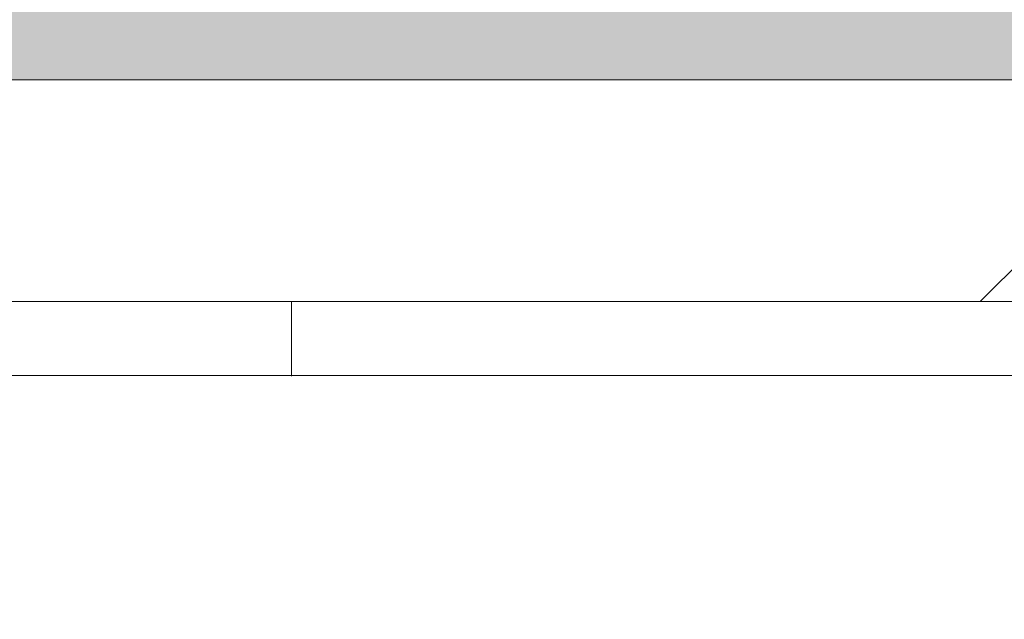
# Model space of a CAD drawing. Header units: millimetres. Extents: x 5980700 to 6194397, y -12939 to 2351883.
# Tile 358 of 587: x 6092158 to 6092225, y -1927 to -1887. Entities that reach past the tile are written whole.
import ezdxf

# ---------------------------------------------------------------- set-up
doc = ezdxf.new("R2010")
doc.units = ezdxf.units.MM
for name, color, linetype, lineweight in [('A-FLOR-PATT', 8, 'Continuous', 18), ('A-WALL', 113, 'Continuous', 18), ('A-WALL-PATT', 111, 'Continuous', 25), ('P-SANR-FIXT', 6, 'Continuous', 9)]:
    doc.layers.add(name, color=color, linetype=linetype, lineweight=lineweight)

# ---------------------------------------------------------------- blocks, each defined once
blk = doc.blocks.new('Blks_Banh_Lavatório de Canto com Barras - Único-3074266-PLANTA DE CAIMENTO DE PISOS - 1 PAV_')
at = {"layer": 'P-SANR-FIXT', "color": 133, "lineweight": 5}
blk.add_line((91.92388155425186, -91.92388155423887), (8.4852813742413, -8.485281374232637), dxfattribs=at)
blk = doc.blocks.new('BE-PMSa-MOD-ARQ-CONEXAODOFUTURO-EX-000-R_rvt-2-PLANTA DE CAIMENTO DE PISOS - 1 PAV_')
at = {"layer": 'A-FLOR-PATT', "lineweight": 5}
h = blk.add_hatch(dxfattribs=at)
h.set_pattern_fill('FP_143', color=71, style=0, pattern_type=2)
h.set_pattern_definition([(0, (976.385, -2803.341), (0, 450), []), (90, (976.385, -2803.341), (-450, 2.755455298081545e-14), [])])
h.paths.add_polyline_path([(-122.4555485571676, -1922.841005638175), (-119.9511972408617, -1916.078685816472), (-119.074944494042, -1916.232587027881), (-121.9260761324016, -1921.805990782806)])
h.paths.add_polyline_path([(169.9686422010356, -1919.844140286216), (170.0109212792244, -1916.085458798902), (171.9524321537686, -1917.255149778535), (171.8060408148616, -1919.338665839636), (171.132760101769, -1919.52388759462)])
h.paths.add_polyline_path([(-115.3143315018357, -2201.855725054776), (-115.3143315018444, -2205.585247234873), (-116.9901982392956, -2205.303342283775), (-116.5820929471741, -2202.277421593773)])
h.paths.add_polyline_path([(141.3851269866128, -3730.841005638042), (1876.385126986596, -3730.841005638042), (1876.385126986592, -1998.841794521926), (1828.38333741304, -1998.841794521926), (1828.38333741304, -1920.841005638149), (1776.385126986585, -1920.841005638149), (1776.385126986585, -1905.84100563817), (1756.385126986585, -1905.84100563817), (1756.385126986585, -1903.341005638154), (896.3851269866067, -1903.341005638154), (896.3851269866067, -1905.841005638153), (876.3851269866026, -1905.841005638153), (876.3440873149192, -1920.841005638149), (806.3851269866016, -1920.841005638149), (806.3851269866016, -1905.841005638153), (-123.6148730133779, -1905.841005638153), (-122.4555485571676, -1922.841005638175), (-121.9185837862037, -1922.841005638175), (-116.498045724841, -1912.415306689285), (-105.2636972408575, -1910.84100563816), (161.9662921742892, -1911.51087861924), (161.9662921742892, -1915.841005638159), (166.4401801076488, -1916.897609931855), (169.9686422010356, -1919.844140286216), (171.8060408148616, -1924.057933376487), (171.9524321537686, -1926.367321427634), (176.7753674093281, -1926.621512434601), (173.2447337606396, -1957.232602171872), (166.9593086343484, -1987.956459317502), (156.0868539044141, -2020.586718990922), (146.4815877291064, -2042.638362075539), (138.4961372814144, -2057.121622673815), (120.4661618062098, -2086.11015018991), (97.41502940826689, -2114.110825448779), (85.9578032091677, -2126.040719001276), (47.30147087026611, -2158.066286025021), (10.36002421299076, -2179.295976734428), (-8.154664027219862, -2187.773417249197), (-39.54952745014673, -2198.494072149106), (-61.66938411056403, -2204.19553800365), (-106.8852804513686, -2209.74107354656), (-107.6386972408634, -2205.398772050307), (-111.635679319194, -2204.61246298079), (-115.3143315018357, -2201.855725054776), (-117.3709620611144, -2197.744477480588), (-117.6386972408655, -2195.445995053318), (-122.6386972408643, -2195.445995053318), (-123.6148730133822, -3358.341005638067), (141.3851269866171, -3358.341005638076), (141.3851269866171, -3661.648389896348)])
h.paths.add_polyline_path([(1302.110458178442, -3720.199074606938), (1053.725195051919, -3719.540997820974), (1048.241718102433, -3717.270227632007), (1046.172357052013, -3712.790236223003), (1045.313960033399, -3710.199315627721), (1046.436367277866, -3583.925635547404), (1048.894447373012, -3579.84807591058), (1050.551995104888, -3577.50474081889), (1051.04057254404, -3576.32515022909), (1052.837909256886, -3574.52777019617), (1056.628456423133, -3572.145966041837), (1059.844544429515, -3571.47873038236), (1060.85397303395, -3570.667369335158), (1076.226421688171, -3569.678910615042), (1056.428800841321, -3516.439177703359), (1044.867465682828, -3472.73436356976), (1036.11651227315, -3423.104908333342), (1032.119930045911, -3368.021308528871), (1032.339914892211, -3327.704252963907), (1038.530040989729, -3268.615758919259), (1043.998340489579, -3238.797348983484), (1056.066562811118, -3192.606873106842), (1071.720450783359, -3157.063492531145), (1082.206676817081, -3140.692369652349), (1089.945959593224, -3130.542096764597), (1104.948473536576, -3114.721891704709), (1122.693262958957, -3100.179389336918), (1142.293316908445, -3087.811936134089), (1162.297337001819, -3078.173767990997), (1185.556694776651, -3070.820607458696), (1210.700894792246, -3066.609142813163), (1234.89883378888, -3065.838842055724), (1251.755414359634, -3066.905734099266), (1280.353326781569, -3073.201747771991), (1301.576869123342, -3080.949696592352), (1322.831647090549, -3091.946699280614), (1340.351340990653, -3103.809814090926), (1360.294984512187, -3122.191259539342), (1375.719287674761, -3140.908276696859), (1386.04980318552, -3157.0634925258), (1391.638824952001, -3167.775454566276), (1403.147014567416, -3197.401616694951), (1414.519626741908, -3241.963985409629), (1422.472076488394, -3292.031159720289), (1425.308464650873, -3326.766487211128), (1425.553241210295, -3377.369869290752), (1420.445588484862, -3430.668592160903), (1412.575980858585, -3474.203227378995), (1396.369931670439, -3531.261352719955), (1386.526816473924, -3557.896402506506), (1382.327829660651, -3570.166125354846), (1396.384457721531, -3570.847659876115), (1400.208316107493, -3572.772683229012), (1401.416284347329, -3573.826209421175), (1408.281429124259, -3581.403278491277), (1410.523500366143, -3585.023538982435), (1410.868582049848, -3589.345329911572), (1411.209187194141, -3590.167623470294), (1410.336471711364, -3712.858528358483), (1408.277747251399, -3717.271316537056), (1406.202866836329, -3718.859865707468), (1401.206083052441, -3720.199074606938), (1375.719287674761, -3720.199074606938)])
h.paths.add_polyline_path([(1079.15411982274, -3570.166125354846), (1068.284670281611, -3546.30065803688), (1077.104877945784, -3568.241702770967), (1078.736103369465, -3570.166125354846)])
h.paths.add_polyline_path([(1379.04726552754, -3570.166125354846), (1379.807991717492, -3570.166125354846), (1389.29782117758, -3546.788085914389), (1384.292888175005, -3557.896402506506), (1379.596512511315, -3568.881414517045)])
h.paths.add_polyline_path([(1395.687982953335, -3528.74037481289), (1403.983959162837, -3502.160082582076), (1398.625431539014, -3518.392119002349), (1395.840716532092, -3528.202313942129)])
h.paths.add_polyline_path([(1058.806070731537, -3519.43450452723), (1042.676136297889, -3454.663551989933), (1048.517228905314, -3481.944693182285), (1058.36594183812, -3518.187002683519)])
h.paths.add_polyline_path([(1412.575965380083, -3469.246171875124), (1421.592565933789, -3410.119722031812), (1419.279146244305, -3424.640499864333), (1414.273315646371, -3457.951469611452)])
h.paths.add_polyline_path([(1423.08523834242, -3392.693439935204), (1424.411979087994, -3365.746143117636), (1423.420495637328, -3377.271378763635), (1423.197319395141, -3387.53763608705)])
h.paths.add_polyline_path([(1033.350652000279, -3351.476944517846), (1035.313675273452, -3307.538711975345), (1033.351225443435, -3342.271131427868)])
h.paths.add_polyline_path([(1424.429352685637, -3330.863275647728), (1418.753483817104, -3274.322920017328), (1419.52375004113, -3284.620560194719), (1424.417798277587, -3330.754217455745)])
h.paths.add_polyline_path([(1039.881797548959, -3269.245004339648), (1048.299353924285, -3226.481814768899), (1043.046820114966, -3250.765289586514), (1041.179940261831, -3261.665498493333)])
h.paths.add_polyline_path([(1415.300335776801, -3254.133801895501), (1409.720613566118, -3227.452243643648), (1413.535838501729, -3246.702133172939), (1414.501890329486, -3250.770927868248)])
h.paths.add_polyline_path([(-112.6386972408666, -2340.841005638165), (-122.6386972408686, -2340.841005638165), (-122.6386972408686, -2280.841005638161), (-112.6386972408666, -2280.841005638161), (-110.7350294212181, -2283.160398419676), (-110.6882141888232, -2283.705750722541), (-109.2852567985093, -2286.83472830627), (-108.8132883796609, -2287.247661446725), (-108.8132883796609, -2291.974858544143), (-108.170445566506, -2297.373898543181), (-108.8132885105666, -2329.707153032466), (-109.3190173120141, -2331.290767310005), (-109.5872655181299, -2335.111515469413), (-110.6222442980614, -2337.207774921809), (-110.7260412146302, -2338.416910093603), (-109.4416491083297, -2339.024390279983)])
h.paths.add_polyline_path([(-106.6416697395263, -2331.689160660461), (-106.6416697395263, -2289.992850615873), (-96.45730225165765, -2294.991005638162), (-22.84847275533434, -2295.929221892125), (-18.88887932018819, -2297.081200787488), (-16.94420813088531, -2298.729812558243), (-15.0101558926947, -2298.756989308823), (-9.768413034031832, -2308.049229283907), (-8.755688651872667, -2310.841005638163), (-13.42587372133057, -2322.057930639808), (-16.30619623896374, -2323.018728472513), (-19.04889127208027, -2325.311096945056), (-23.28708943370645, -2326.009569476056), (-23.86406500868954, -2326.459834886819), (-50.83206899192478, -2326.663337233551), (-98.1030081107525, -2327.707517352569), (-102.3723389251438, -2329.698339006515)])
h.paths.add_polyline_path([(-112.0637405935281, -2208.262642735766), (-114.9134754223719, -2207.1527316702), (-113.6355625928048, -2205.483559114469), (-111.1867577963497, -2205.285743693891), (-109.9419113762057, -2207.1527316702), (-111.6356793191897, -2208.038727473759)])
h.paths.add_polyline_path([(-119.2574021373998, -2203.490623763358), (-120.1060250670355, -2200.323943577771), (-118.932792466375, -2198.52541047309), (-116.5820929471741, -2199.919882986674), (-118.932792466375, -2203.319708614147), (-119.2079863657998, -2203.464605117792)])
h.paths.add_polyline_path([(-92.7215701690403, -2194.2664200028), (-93.92807029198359, -2193.409373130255), (-94.63869724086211, -2194.238532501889), (-92.85741441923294, -2194.264443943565)])
h.paths.add_polyline_path([(-93.17611388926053, -2189.960216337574), (-92.43915777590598, -2189.294044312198), (-93.27504682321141, -2189.022956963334), (-93.86886025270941, -2188.189026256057), (-100.2955514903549, -2186.653574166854), (-100.5387347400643, -2186.434709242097), (-102.6386972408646, -2180.841005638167), (-103.1338529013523, -2181.284356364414), (-99.4288706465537, -2188.228169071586), (-93.228547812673, -2189.945691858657)])
h.paths.add_polyline_path([(-93.66632155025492, -2185.316143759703), (-94.63869724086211, -2180.841005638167), (-94.40989506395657, -2181.338243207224), (-93.86886025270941, -2184.232621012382)])
h.paths.add_polyline_path([(-107.2536086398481, -2184.042427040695), (-107.2536086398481, -2180.841005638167), (-107.6386972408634, -2180.841005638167)])
h.paths.add_polyline_path([(-108.6260672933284, -2046.569364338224), (-110.3969110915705, -2046.409473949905), (-109.0057587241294, -2046.609653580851)])
h.paths.add_polyline_path([(-113.1484414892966, -2049.037026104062), (-112.2972605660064, -2047.363666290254), (-114.5020561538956, -2048.858991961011)])
h.paths.add_polyline_path([(-116.374038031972, -2045.716780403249), (-111.3135672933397, -2043.881864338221), (-112.2972605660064, -2042.898171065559), (-117.6386972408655, -2041.779141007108), (-116.8035857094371, -2044.798520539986), (-116.4353689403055, -2045.585671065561)])
h.paths.add_polyline_path([(-27.17928178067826, -2034.584692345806), (-32.85320912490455, -2021.83969718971), (-31.59296076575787, -2027.460262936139), (-29.02640959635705, -2032.177468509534)])
h.paths.add_polyline_path([(-14.43428662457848, -2040.258619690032), (-15.1082139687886, -2039.584692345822), (-25.6235627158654, -2035.778437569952), (-22.84847275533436, -2037.841215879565), (-18.21352705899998, -2039.761073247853)])
h.paths.add_polyline_path([(277.3613027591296, -2024.724014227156), (268.1750000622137, -2020.33929619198), (264.9896718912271, -2018.283963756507), (264.9896718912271, -2016.050593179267), (262.9475128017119, -2013.90310890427), (261.9581064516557, -2003.998252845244), (261.5174774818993, -1990.551786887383), (261.5506810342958, -1965.32737391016), (260.4947910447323, -1935.376694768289), (256.5131477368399, -1926.838033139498), (298.2094577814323, -1926.838033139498), (293.2113027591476, -1940.139028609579), (292.0852097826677, -2010.762402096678), (291.6403559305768, -2011.867448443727), (291.6039597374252, -2014.70292449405), (283.121530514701, -2023.187338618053), (280.1530791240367, -2023.71128984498)])
h.paths.add_polyline_path([(6.778916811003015, -2019.045416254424), (6.281370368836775, -2015.266175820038), (2.952117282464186, -2008.707644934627), (2.820718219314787, -2010.442556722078), (6.281370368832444, -2018.547869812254)])
h.paths.add_polyline_path([(1.104989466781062, -2006.300421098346), (-3.037146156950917, -2003.12204864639), (-11.64000568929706, -2000.62649375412), (-10.96607834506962, -2001.300421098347), (-1.302234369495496, -2005.303316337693)])
h.paths.add_polyline_path([(152.064064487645, -1958.520597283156), (155.7489460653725, -1937.715336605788), (153.4801952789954, -1932.598323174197), (147.3245716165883, -1931.113599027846), (147.8546747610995, -1932.010657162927), (154.0723683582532, -1934.207372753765), (154.4355711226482, -1936.166591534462), (154.7445021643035, -1945.463157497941), (152.9386495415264, -1954.260158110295)])
h.paths.add_polyline_path([(160.7826668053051, -1940.796479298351), (159.7046148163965, -1940.139028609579), (160.0977691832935, -1940.724090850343), (160.7360540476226, -1940.791552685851)])
h.paths.add_polyline_path([(151.8325184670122, -1939.850516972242), (147.664206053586, -1938.841005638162), (147.8546747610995, -1939.43008927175), (149.913758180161, -1939.647718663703)])
h.paths.add_polyline_path([(147.3245716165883, -1927.135100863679), (147.8546747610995, -1925.904775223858), (147.3245716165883, -1926.953610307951)])
h.paths.add_polyline_path([(276.9012402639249, -1925.387900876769), (257.8711854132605, -1924.467148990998), (256.9115408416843, -1924.160685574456), (253.0907929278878, -1923.892437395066), (251.5431327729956, -1922.904552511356), (249.7853984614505, -1922.753661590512), (249.263759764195, -1924.18912585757), (247.3613027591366, -1920.841005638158), (247.3613027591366, -1910.84100563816), (307.3613027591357, -1910.84100563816), (307.3613027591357, -1920.841005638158), (305.0462768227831, -1922.753661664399), (304.1433008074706, -1922.821813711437), (301.3971176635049, -1924.160685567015), (300.9546469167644, -1924.666414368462), (296.2274501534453, -1924.666414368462), (290.9378208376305, -1925.308858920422), (277.3613027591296, -1925.381602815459)])
h.paths.add_polyline_path([(13.21916713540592, -1924.983141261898), (15.55732322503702, -1920.331261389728), (14.76601784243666, -1917.105664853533), (13.08966145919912, -1924.853635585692)])
h.paths.add_polyline_path([(173.6730286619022, -1923.537791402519), (171.1327601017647, -1921.844023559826), (173.6730286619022, -1918.566227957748), (174.2004436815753, -1919.20802138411), (174.7829397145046, -1921.415962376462)])
h.paths.add_polyline_path([(-118.6548496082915, -1922.841005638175), (-117.2636972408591, -1922.841005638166), (-118.0341432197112, -1922.220299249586), (-118.4563489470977, -1922.642504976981)])
h.paths.add_polyline_path([(10.40216145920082, -1922.166135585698), (11.3188176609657, -1916.676117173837), (7.361302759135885, -1915.841005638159), (7.729811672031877, -1917.105664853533), (9.418468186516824, -1921.182442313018)])
h.paths.add_polyline_path([(166.4401801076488, -1916.897609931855), (164.882458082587, -1914.27171637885), (167.2653377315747, -1913.34100563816), (169.8400061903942, -1914.546910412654), (168.3760221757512, -1916.173069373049)])
h.paths.add_polyline_path([(-112.2407659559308, -1916.426921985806), (-110.6386972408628, -1916.216005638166), (-111.3483209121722, -1915.534476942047), (-112.0451599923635, -1916.232587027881)])
at = {"layer": 'A-WALL', "lineweight": 5}
h = blk.add_hatch(color=9, dxfattribs=at)
h.paths.add_polyline_path([(1828.38333741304, -1890.841005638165), (1838.383337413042, -1890.841005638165), (1838.383337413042, -1880.841005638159), (1786.385126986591, -1880.841005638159), (1786.385126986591, -1890.841005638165), (1823.606355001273, -1890.841005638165)])
h.paths.add_polyline_path([(1863.383337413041, -1890.841005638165), (1863.383337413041, -1880.841005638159), (1853.383337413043, -1880.841005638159), (1853.383337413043, -1890.841005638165)])
h.paths.add_polyline_path([(1906.385126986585, -1890.841005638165), (1906.385126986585, -1880.841005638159), (1874.083337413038, -1880.841005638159), (1874.083337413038, -1890.841005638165), (1886.385126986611, -1890.841005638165)])
h.paths.add_polyline_path([(50.76035674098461, -1890.841005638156), (866.3851269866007, -1890.841005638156), (866.3851269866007, -1880.841005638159), (-153.6148730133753, -1880.841005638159), (-153.6148730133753, -1890.841005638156), (-22.84847275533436, -1890.841005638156)])
at = {"layer": 'A-WALL-PATT', "lineweight": 5}
h = blk.add_hatch(dxfattribs=at)
h.set_pattern_fill('FP_14', color=252, style=0, pattern_type=2)
h.set_pattern_definition([(45, (0, 0), (-53.03300858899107, 53.03300858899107), [])])
h.paths.add_polyline_path([(1838.383337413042, -1905.84100563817), (1838.383337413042, -1890.841005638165), (1786.385126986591, -1890.841005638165), (1786.385126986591, -1905.84100563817), (1828.38333741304, -1905.84100563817)])
h.paths.add_polyline_path([(1874.083337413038, -1905.841005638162), (1886.385126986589, -1905.841005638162), (1886.385126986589, -1890.841005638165), (1874.083337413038, -1890.841005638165), (1874.083337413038, -1903.341005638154)])
h.paths.add_polyline_path([(1863.383337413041, -1905.841005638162), (1863.383337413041, -1890.841005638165), (1853.383337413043, -1890.841005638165), (1853.383337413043, -1905.841005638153)])
h.paths.add_polyline_path([(124.3691862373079, -1905.841005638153), (866.3851269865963, -1905.841005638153), (866.3851269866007, -1890.841005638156), (-133.6148730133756, -1890.841005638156), (-133.2605801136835, -1905.841005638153), (50.76035674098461, -1905.841005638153)])
at = {"layer": 'A-WALL', "color": 90, "lineweight": 5}
blk.add_line((-133.6148730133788, -1890.841005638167), (866.3851269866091, -1890.84100563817), dxfattribs=at)
at = {"layer": 'A-WALL', "color": 130, "lineweight": 9}
blk.add_line((-123.6148730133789, -1905.841005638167), (806.3851269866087, -1905.84100563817), dxfattribs=at)
at = {"layer": 'P-SANR-FIXT', "color": 250, "lineweight": 5, "rotation": 45.00000000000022}
blk.add_blockref('Blks_Banh_Lavatório de Canto com Barras - Único-3074266-PLANTA DE CAIMENTO DE PISOS - 1 PAV_', (-122.6386972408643, -1910.841005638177), dxfattribs=at)

msp = doc.modelspace()

# ---------------------------------------------------------------- block references
at = {"color": 50, "lineweight": 5}
msp.add_blockref('BE-PMSa-MOD-ARQ-CONEXAODOFUTURO-EX-000-R_rvt-2-PLANTA DE CAIMENTO DE PISOS - 1 PAV_', (6092264.959189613, 0), dxfattribs=at)

doc.saveas('drawing.dxf')
